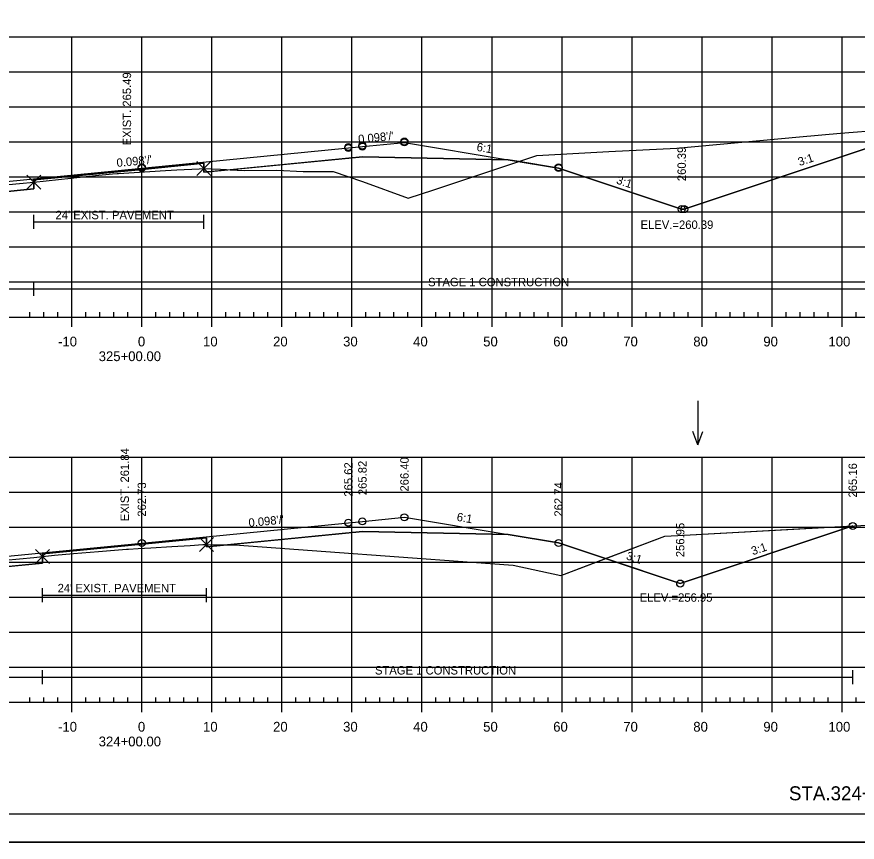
# Model space of a CAD drawing. Extents: x 1365647 to 1367999, y 387113 to 400173.
# Drawn here: x 1365876.2 to 1365996.2, y 399319.7 to 399437.5 of the extents above; entities that cross this region are included whole.
import ezdxf

# ---------------------------------------------------------------- set-up
doc = ezdxf.new("R2010")
doc.units = 0
for name, color, linetype in [('R_Alt Surface', 7, 'Continuous'), ('R_Axis', 7, 'Continuous'), ('R_Axis Annot', 7, 'Continuous'), ('R_Border', 7, 'Continuous'), ('R_Border Notes', 7, 'Continuous'), ('R_Contours', 7, 'Continuous'), ('R_Draft', 7, 'Continuous'), ('R_Exist Surface', 7, 'Continuous'), ('R_Fin Surface', 7, 'Continuous'), ('R_Fin Surface Annot', 7, 'Continuous'), ('R_Grid', 7, 'Continuous'), ('R_No Plot', 7, 'Continuous'), ('R_Water', 7, 'Continuous'), ('R_Water Annot', 7, 'Continuous'), ('R_Xsect Elev', 7, 'Continuous')]:
    doc.layers.add(name, color=color, linetype=linetype)

msp = doc.modelspace()

# ---------------------------------------------------------------- linework, layer by layer
at = {"layer": 'R_Alt Surface'}
for points in [[(1365835.17, 399408.65), (1365862.59, 399411.34), (1365878.65, 399412.92), (1365878.65, 399414.21), (1365894.09, 399415.72), (1365902.94, 399416.59), (1365902.94, 399415.3), (1365925.59, 399417.51), (1365946.41, 399417.1)], [(1365835.17, 399355.13), (1365862.59, 399357.82), (1365879.92, 399359.52), (1365879.92, 399360.81), (1365894.09, 399362.2), (1365903.31, 399363.11), (1365903.31, 399361.82), (1365925.59, 399364), (1365946.41, 399363.58)]]:
    msp.add_lwpolyline(points, dxfattribs=at)
at = {"layer": 'R_Axis'}
for p, q in [((1365878.09, 399394.64), (1365878.09, 399395.34)), ((1365880.09, 399394.64), (1365880.09, 399395.34)), ((1365882.09, 399394.64), (1365882.09, 399395.34)), ((1365886.09, 399394.64), (1365886.09, 399395.34)), ((1365888.09, 399394.64), (1365888.09, 399395.34)), ((1365890.09, 399394.64), (1365890.09, 399395.34)), ((1365892.09, 399394.64), (1365892.09, 399395.34)), ((1365896.09, 399394.64), (1365896.09, 399395.34)), ((1365898.09, 399394.64), (1365898.09, 399395.34)), ((1365900.09, 399394.64), (1365900.09, 399395.34)), ((1365902.09, 399394.64), (1365902.09, 399395.34)), ((1365906.09, 399394.64), (1365906.09, 399395.34)), ((1365908.09, 399394.64), (1365908.09, 399395.34)), ((1365910.09, 399394.64), (1365910.09, 399395.34)), ((1365912.09, 399394.64), (1365912.09, 399395.34)), ((1365916.09, 399394.64), (1365916.09, 399395.34)), ((1365918.09, 399394.64), (1365918.09, 399395.34)), ((1365920.09, 399394.64), (1365920.09, 399395.34)), ((1365922.09, 399394.64), (1365922.09, 399395.34)), ((1365926.09, 399394.64), (1365926.09, 399395.34)), ((1365928.09, 399394.64), (1365928.09, 399395.34)), ((1365930.09, 399394.64), (1365930.09, 399395.34)), ((1365932.09, 399394.64), (1365932.09, 399395.34)), ((1365936.09, 399394.64), (1365936.09, 399395.34)), ((1365938.09, 399394.64), (1365938.09, 399395.34)), ((1365940.09, 399394.64), (1365940.09, 399395.34)), ((1365942.09, 399394.64), (1365942.09, 399395.34)), ((1365946.09, 399394.64), (1365946.09, 399395.34)), ((1365948.09, 399394.64), (1365948.09, 399395.34)), ((1365950.09, 399394.64), (1365950.09, 399395.34)), ((1365952.09, 399394.64), (1365952.09, 399395.34)), ((1365956.09, 399394.64), (1365956.09, 399395.34)), ((1365958.09, 399394.64), (1365958.09, 399395.34)), ((1365960.09, 399394.64), (1365960.09, 399395.34)), ((1365962.09, 399394.64), (1365962.09, 399395.34)), ((1365966.09, 399394.64), (1365966.09, 399395.34)), ((1365968.09, 399394.64), (1365968.09, 399395.34)), ((1365970.09, 399394.64), (1365970.09, 399395.34)), ((1365972.09, 399394.64), (1365972.09, 399395.34)), ((1365976.09, 399394.64), (1365976.09, 399395.34)), ((1365978.09, 399394.64), (1365978.09, 399395.34)), ((1365980.09, 399394.64), (1365980.09, 399395.34)), ((1365982.09, 399394.64), (1365982.09, 399395.34)), ((1365986.09, 399394.64), (1365986.09, 399395.34)), ((1365988.09, 399394.64), (1365988.09, 399395.34)), ((1365990.09, 399394.64), (1365990.09, 399395.34)), ((1365992.09, 399394.64), (1365992.09, 399395.34)), ((1365996.09, 399394.64), (1365996.09, 399395.34)), ((1365749.09, 399394.64), (1366039.09, 399394.64)), ((1365884.09, 399393.24), (1365884.09, 399394.64)), ((1365894.09, 399393.24), (1365894.09, 399394.64)), ((1365904.09, 399393.24), (1365904.09, 399394.64)), ((1365914.09, 399393.24), (1365914.09, 399394.64)), ((1365924.09, 399393.24), (1365924.09, 399394.64)), ((1365934.09, 399393.24), (1365934.09, 399394.64)), ((1365944.09, 399393.24), (1365944.09, 399394.64)), ((1365954.09, 399393.24), (1365954.09, 399394.64)), ((1365964.09, 399393.24), (1365964.09, 399394.64)), ((1365974.09, 399393.24), (1365974.09, 399394.64)), ((1365984.09, 399393.24), (1365984.09, 399394.64)), ((1365994.09, 399393.24), (1365994.09, 399394.64)), ((1365749.09, 399339.64), (1366039.09, 399339.64)), ((1365878.09, 399339.64), (1365878.09, 399340.34)), ((1365880.09, 399339.64), (1365880.09, 399340.34)), ((1365882.09, 399339.64), (1365882.09, 399340.34)), ((1365884.09, 399338.24), (1365884.09, 399339.64)), ((1365886.09, 399339.64), (1365886.09, 399340.34)), ((1365888.09, 399339.64), (1365888.09, 399340.34)), ((1365890.09, 399339.64), (1365890.09, 399340.34)), ((1365892.09, 399339.64), (1365892.09, 399340.34)), ((1365894.09, 399338.24), (1365894.09, 399339.64)), ((1365896.09, 399339.64), (1365896.09, 399340.34)), ((1365898.09, 399339.64), (1365898.09, 399340.34)), ((1365900.09, 399339.64), (1365900.09, 399340.34)), ((1365902.09, 399339.64), (1365902.09, 399340.34)), ((1365904.09, 399338.24), (1365904.09, 399339.64)), ((1365906.09, 399339.64), (1365906.09, 399340.34)), ((1365908.09, 399339.64), (1365908.09, 399340.34)), ((1365910.09, 399339.64), (1365910.09, 399340.34)), ((1365912.09, 399339.64), (1365912.09, 399340.34)), ((1365914.09, 399338.24), (1365914.09, 399339.64)), ((1365916.09, 399339.64), (1365916.09, 399340.34)), ((1365918.09, 399339.64), (1365918.09, 399340.34)), ((1365920.09, 399339.64), (1365920.09, 399340.34)), ((1365922.09, 399339.64), (1365922.09, 399340.34)), ((1365924.09, 399338.24), (1365924.09, 399339.64)), ((1365926.09, 399339.64), (1365926.09, 399340.34)), ((1365928.09, 399339.64), (1365928.09, 399340.34)), ((1365930.09, 399339.64), (1365930.09, 399340.34)), ((1365932.09, 399339.64), (1365932.09, 399340.34)), ((1365934.09, 399338.24), (1365934.09, 399339.64)), ((1365936.09, 399339.64), (1365936.09, 399340.34)), ((1365938.09, 399339.64), (1365938.09, 399340.34)), ((1365940.09, 399339.64), (1365940.09, 399340.34)), ((1365942.09, 399339.64), (1365942.09, 399340.34)), ((1365944.09, 399338.24), (1365944.09, 399339.64)), ((1365946.09, 399339.64), (1365946.09, 399340.34)), ((1365948.09, 399339.64), (1365948.09, 399340.34)), ((1365950.09, 399339.64), (1365950.09, 399340.34)), ((1365952.09, 399339.64), (1365952.09, 399340.34)), ((1365954.09, 399338.24), (1365954.09, 399339.64)), ((1365956.09, 399339.64), (1365956.09, 399340.34)), ((1365958.09, 399339.64), (1365958.09, 399340.34)), ((1365960.09, 399339.64), (1365960.09, 399340.34)), ((1365962.09, 399339.64), (1365962.09, 399340.34)), ((1365964.09, 399338.24), (1365964.09, 399339.64)), ((1365966.09, 399339.64), (1365966.09, 399340.34)), ((1365968.09, 399339.64), (1365968.09, 399340.34)), ((1365970.09, 399339.64), (1365970.09, 399340.34)), ((1365972.09, 399339.64), (1365972.09, 399340.34)), ((1365974.09, 399338.24), (1365974.09, 399339.64)), ((1365976.09, 399339.64), (1365976.09, 399340.34)), ((1365978.09, 399339.64), (1365978.09, 399340.34)), ((1365980.09, 399339.64), (1365980.09, 399340.34)), ((1365982.09, 399339.64), (1365982.09, 399340.34)), ((1365984.09, 399338.24), (1365984.09, 399339.64)), ((1365986.09, 399339.64), (1365986.09, 399340.34)), ((1365988.09, 399339.64), (1365988.09, 399340.34)), ((1365990.09, 399339.64), (1365990.09, 399340.34)), ((1365992.09, 399339.64), (1365992.09, 399340.34)), ((1365994.09, 399338.24), (1365994.09, 399339.64)), ((1365996.09, 399339.64), (1365996.09, 399340.34))]:
    msp.add_line(p, q, dxfattribs=at)
at = {"layer": 'R_Border'}
msp.add_line((1366052.27, 399323.64), (1365736.09, 399323.64), dxfattribs=at)
at = {"layer": 'R_Contours'}
for points in [[(1365947.94, 399416.84), (1365950.51, 399417.69), (1365960.75, 399418.26), (1365970.46, 399418.74), (1365987.99, 399420.35), (1365993.84, 399420.9), (1365999.89, 399421.37), (1366007.21, 399421.93), (1365971.53, 399410.04), (1365971.17, 399410.04), (1365953.59, 399415.9)], [(1365878.65, 399413.91), (1365887.47, 399414.84), (1365889.88, 399415.08), (1365890.59, 399415.13), (1365890.76, 399415.14), (1365897.46, 399415.55), (1365899.08, 399415.65), (1365902.28, 399415.79), (1365902.94, 399415.82), (1365902.94, 399416.59), (1365894.09, 399415.72), (1365878.65, 399414.21)], [(1365906.72, 399415.67), (1365908.68, 399415.58), (1365913.35, 399415.62), (1365917.14, 399415.42), (1365921.39, 399415.42), (1365925.58, 399413.99), (1365932.1, 399411.6), (1365935.8, 399412.81), (1365947.94, 399416.84), (1365946.41, 399417.1), (1365925.59, 399417.51)], [(1365902.94, 399415.82), (1365905.32, 399415.73), (1365906.72, 399415.67), (1365902.94, 399415.3)], [(1365859.75, 399411.06), (1365860.93, 399411.44), (1365861.4, 399411.57), (1365861.96, 399411.73), (1365865.46, 399412.68), (1365867.81, 399413), (1365869.19, 399413.18), (1365869.87, 399413.22), (1365873, 399413.35), (1365876.6, 399413.71), (1365878.65, 399413.91), (1365878.65, 399412.92), (1365862.59, 399411.34)], [(1365960.31, 399360.14), (1365968.78, 399363.35), (1365971.54, 399363.51), (1365995.6, 399364.81), (1365970.96, 399356.59)], [(1365906.31, 399362.11), (1365907.39, 399362.1), (1365909.31, 399361.97), (1365920.36, 399361.17), (1365941.23, 399359.64), (1365947.11, 399359.22), (1365953.92, 399357.72), (1365953.94, 399357.72), (1365954.45, 399357.91), (1365960.31, 399360.14), (1365953.59, 399362.38), (1365946.41, 399363.58), (1365925.59, 399364)], [(1365879.92, 399360.46), (1365881.61, 399360.62), (1365884.33, 399360.87), (1365887.91, 399361.16), (1365891.9, 399361.48), (1365891.94, 399361.48), (1365892.19, 399361.5), (1365893.59, 399361.59), (1365895.38, 399361.71), (1365898.36, 399361.89), (1365900.97, 399362.04), (1365902.8, 399362.14), (1365903.31, 399362.17), (1365903.31, 399363.11), (1365894.09, 399362.2), (1365879.92, 399360.81)], [(1365903.31, 399362.17), (1365905.08, 399362.12), (1365906.31, 399362.11), (1365903.31, 399361.82)], [(1365863.42, 399357.9), (1365864.28, 399358.12), (1365865.37, 399358.46), (1365865.87, 399358.56), (1365867.8, 399358.94), (1365869.48, 399359.5), (1365870.17, 399359.73), (1365870.46, 399359.75), (1365874.59, 399359.91), (1365878.67, 399360.33), (1365879.92, 399360.46), (1365879.92, 399359.52)]]:
    msp.add_lwpolyline(points, close=True, dxfattribs=at)
at = {"layer": 'R_Exist Surface'}
for points in [[(1365873, 399413.35), (1365876.6, 399413.71), (1365878.65, 399413.91), (1365887.47, 399414.84), (1365889.88, 399415.08), (1365890.59, 399415.13), (1365890.76, 399415.14), (1365897.46, 399415.55), (1365899.08, 399415.65), (1365902.28, 399415.79), (1365902.94, 399415.82), (1365905.32, 399415.73), (1365908.68, 399415.58), (1365913.35, 399415.62), (1365917.14, 399415.42), (1365921.39, 399415.42), (1365925.58, 399413.99), (1365932.1, 399411.6), (1365935.8, 399412.81), (1365950.51, 399417.69), (1365960.75, 399418.26), (1365970.46, 399418.74), (1365987.99, 399420.35), (1365993.84, 399420.9), (1365999.89, 399421.37)], [(1365874.59, 399359.91), (1365878.67, 399360.33), (1365879.92, 399360.46), (1365881.61, 399360.62), (1365884.33, 399360.87), (1365887.91, 399361.16), (1365891.9, 399361.48), (1365891.94, 399361.48), (1365892.19, 399361.5), (1365893.59, 399361.59), (1365895.38, 399361.71), (1365898.36, 399361.89), (1365900.97, 399362.04), (1365902.8, 399362.14), (1365903.31, 399362.17), (1365905.08, 399362.12), (1365907.39, 399362.1), (1365909.31, 399361.97), (1365920.36, 399361.17), (1365941.23, 399359.64), (1365947.11, 399359.22), (1365953.92, 399357.72), (1365953.94, 399357.72), (1365954.45, 399357.91), (1365968.78, 399363.35), (1365971.54, 399363.51), (1366010.66, 399365.62)]]:
    msp.add_lwpolyline(points, dxfattribs=at)
at = {"layer": 'R_Fin Surface'}
for points in [[(1365809.03, 399410.85), (1365825.09, 399405.5), (1365825.45, 399405.5), (1365834.59, 399408.55), (1365835.17, 399408.65), (1365856.59, 399412.22), (1365862.59, 399412.8), (1365864.59, 399413), (1365894.09, 399415.89), (1365923.59, 399418.78), (1365925.59, 399418.98), (1365931.59, 399419.57), (1365946.41, 399417.1), (1365953.59, 399415.9), (1365971.17, 399410.04), (1365971.53, 399410.04), (1366007.21, 399421.93)], [(1365813.13, 399357.86), (1365828.11, 399352.87), (1365834.59, 399355.03), (1365835.17, 399355.13), (1365856.59, 399358.7), (1365862.59, 399359.29), (1365864.59, 399359.48), (1365894.09, 399362.37), (1365923.59, 399365.26), (1365925.59, 399365.46), (1365931.59, 399366.05), (1365946.41, 399363.58), (1365953.59, 399362.38), (1365970.96, 399356.59), (1365995.6, 399364.81)]]:
    msp.add_lwpolyline(points, dxfattribs=at)
at = {"layer": 'R_Grid'}
for p, q in [((1365749.09, 399434.64), (1366039.09, 399434.64)), ((1365884.09, 399394.64), (1365884.09, 399434.64)), ((1365894.09, 399394.64), (1365894.09, 399434.64)), ((1365904.09, 399394.64), (1365904.09, 399434.64)), ((1365914.09, 399394.64), (1365914.09, 399434.64)), ((1365924.09, 399394.64), (1365924.09, 399434.64)), ((1365934.09, 399394.64), (1365934.09, 399434.64)), ((1365944.09, 399394.64), (1365944.09, 399434.64)), ((1365954.09, 399394.64), (1365954.09, 399434.64)), ((1365964.09, 399394.64), (1365964.09, 399434.64)), ((1365974.09, 399394.64), (1365974.09, 399434.64)), ((1365984.09, 399394.64), (1365984.09, 399434.64)), ((1365994.09, 399394.64), (1365994.09, 399434.64)), ((1365749.09, 399429.64), (1366039.09, 399429.64)), ((1365749.09, 399424.64), (1366039.09, 399424.64)), ((1365749.09, 399419.64), (1366039.09, 399419.64)), ((1365749.09, 399414.64), (1366039.09, 399414.64)), ((1365749.09, 399409.64), (1366039.09, 399409.64)), ((1365749.09, 399404.64), (1366039.09, 399404.64)), ((1365749.09, 399399.64), (1366039.09, 399399.64)), ((1365749.09, 399394.64), (1366039.09, 399394.64)), ((1365749.09, 399374.64), (1366039.09, 399374.64)), ((1365884.09, 399339.64), (1365884.09, 399374.64)), ((1365894.09, 399339.64), (1365894.09, 399374.64)), ((1365904.09, 399339.64), (1365904.09, 399374.64)), ((1365914.09, 399339.64), (1365914.09, 399374.64)), ((1365924.09, 399339.64), (1365924.09, 399374.64)), ((1365934.09, 399339.64), (1365934.09, 399374.64)), ((1365944.09, 399339.64), (1365944.09, 399374.64)), ((1365954.09, 399339.64), (1365954.09, 399374.64)), ((1365964.09, 399339.64), (1365964.09, 399374.64)), ((1365974.09, 399339.64), (1365974.09, 399374.64)), ((1365984.09, 399339.64), (1365984.09, 399374.64)), ((1365994.09, 399339.64), (1365994.09, 399374.64)), ((1365749.09, 399369.64), (1366039.09, 399369.64)), ((1365749.09, 399364.64), (1366039.09, 399364.64)), ((1365749.09, 399359.64), (1366039.09, 399359.64)), ((1365749.09, 399354.64), (1366039.09, 399354.64)), ((1365749.09, 399349.64), (1366039.09, 399349.64)), ((1365749.09, 399344.64), (1366039.09, 399344.64)), ((1365749.09, 399339.64), (1366039.09, 399339.64))]:
    msp.add_line(p, q, dxfattribs=at)
at = {"layer": 'R_No Plot'}
msp.add_line((1365723.69, 399319.67), (1366057.03, 399319.67), dxfattribs=at)
msp.add_lwpolyline([(1365723.69, 399533), (1366057.03, 399533), (1366057.03, 399319.66), (1365723.69, 399319.66)], close=True, dxfattribs=at)
for points in [[(1365902.94, 399415.82), (1365901.94, 399416.82), (1365902.94, 399415.82), (1365901.94, 399414.82), (1365902.94, 399415.82), (1365903.94, 399414.82), (1365902.94, 399415.82), (1365903.94, 399416.82)], [(1365878.65, 399413.91), (1365877.65, 399414.91), (1365878.65, 399413.91), (1365877.65, 399412.91), (1365878.65, 399413.91), (1365879.65, 399412.91), (1365878.65, 399413.91), (1365879.65, 399414.91)], [(1365903.31, 399362.17), (1365902.31, 399363.17), (1365903.31, 399362.17), (1365902.31, 399361.17), (1365903.31, 399362.17), (1365904.31, 399361.17), (1365903.31, 399362.17), (1365904.31, 399363.17)], [(1365879.92, 399360.46), (1365878.92, 399361.46), (1365879.92, 399360.46), (1365878.92, 399359.46), (1365879.92, 399360.46), (1365880.92, 399359.46), (1365879.92, 399360.46), (1365880.92, 399361.46)]]:
    msp.add_lwpolyline(points, dxfattribs=at)
for centre in [(1365931.59, 399419.69), (1365931.59, 399419.57), (1365931.59, 399419.57), (1365923.59, 399418.9), (1365923.59, 399418.78), (1365923.59, 399418.78), (1365925.59, 399419.1), (1365925.59, 399418.98), (1365925.59, 399418.98), (1365894.09, 399416.01), (1365894.09, 399415.89), (1365894.09, 399415.89), (1365953.59, 399416.02), (1365953.59, 399415.9), (1365953.59, 399415.9), (1365971.17, 399410.04), (1365971.17, 399410.04), (1365971.54, 399410.04), (1365925.59, 399365.46), (1365925.59, 399365.46), (1365925.59, 399365.46), (1365931.59, 399366.05), (1365931.59, 399366.05), (1365931.59, 399366.05), (1365923.59, 399365.27), (1365923.59, 399365.27), (1365923.59, 399365.26), (1365995.6, 399364.81), (1365995.6, 399364.81), (1365995.61, 399364.81), (1365894.09, 399362.38), (1365894.09, 399362.37), (1365894.09, 399362.37), (1365953.59, 399362.38), (1365953.59, 399362.38), (1365953.59, 399362.38), (1365970.96, 399356.59), (1365970.96, 399356.59), (1365970.97, 399356.59)]:
    msp.add_circle(centre, 0.5, dxfattribs=at)
at = {"layer": 'R_Water'}
for p, q in [((1365878.65, 399407.21), (1365878.65, 399409.21)), ((1365902.94, 399407.21), (1365902.94, 399409.21)), ((1365878.65, 399408.21), (1365902.94, 399408.21)), ((1365878.65, 399397.64), (1365878.65, 399399.64)), ((1365809.03, 399398.64), (1365878.65, 399398.64)), ((1365878.65, 399398.64), (1366007.21, 399398.64)), ((1365879.92, 399353.94), (1365879.92, 399355.94)), ((1365903.31, 399353.94), (1365903.31, 399355.94)), ((1365879.92, 399354.94), (1365903.31, 399354.94)), ((1365813.13, 399343.2), (1365879.92, 399343.2)), ((1365879.92, 399342.2), (1365879.92, 399344.2)), ((1365879.92, 399343.2), (1365995.6, 399343.2)), ((1365995.6, 399342.2), (1365995.6, 399344.2))]:
    msp.add_line(p, q, dxfattribs=at)
at = {"layer": 'R_Water Annot'}
for p, q in [((1365973.48, 399382.67), (1365973.48, 399376.38)), ((1365973.48, 399376.38), (1365972.78, 399378.31)), ((1365973.48, 399376.38), (1365974.18, 399378.31))]:
    msp.add_line(p, q, dxfattribs=at)

# ---------------------------------------------------------------- texts
at = {"layer": 'R_Axis Annot'}
for s, p in [('-10', (1365882.13, 399390.44)), ('0', (1365893.53, 399390.44)), ('10', (1365902.83, 399390.44)), ('20', (1365912.83, 399390.44)), ('30', (1365922.83, 399390.44)), ('40', (1365932.83, 399390.44)), ('50', (1365942.83, 399390.44)), ('60', (1365952.83, 399390.44)), ('70', (1365962.83, 399390.44)), ('80', (1365972.83, 399390.44)), ('90', (1365982.83, 399390.44)), ('100', (1365992.13, 399390.44)), ('325+00.00', (1365887.93, 399388.34)), ('-10', (1365882.13, 399335.44)), ('0', (1365893.53, 399335.44)), ('10', (1365902.83, 399335.44)), ('20', (1365912.83, 399335.44)), ('30', (1365922.83, 399335.44)), ('40', (1365932.83, 399335.44)), ('50', (1365942.83, 399335.44)), ('60', (1365952.83, 399335.44)), ('70', (1365962.83, 399335.44)), ('80', (1365972.83, 399335.44)), ('90', (1365982.83, 399335.44)), ('100', (1365992.13, 399335.44)), ('324+00.00', (1365887.93, 399333.34))]:
    msp.add_text(s, height=1.4, dxfattribs=at).set_placement(p)
at = {"layer": 'R_Border Notes'}
for s, p in [('ELEV.=260.39', (1365965.3, 399407.22)), ('ELEV.=256.95', (1365965.17, 399353.99))]:
    msp.add_text(s, height=1.2, dxfattribs=at).set_placement(p)
at = {"layer": 'R_Draft'}
msp.add_text('STA.324+00.00 TO STA. 326+00.00', height=2, dxfattribs=at).set_placement((1365986.49, 399325.64))
at = {"layer": 'R_Fin Surface Annot'}
for s, rotation, p in [("0.098'/'", 5.5971, (1365925.04, 399419.43)), ('6:1', 350.5377, (1365941.83, 399418.37)), ('260.39', 90, (1365971.77, 399414.04)), ("0.098'/'", 5.5971, (1365890.54, 399416.05)), ('3:1', 18.4349, (1365988.01, 399416.18)), ('3:1', 341.5651, (1365961.75, 399413.71)), ("0.098'/'", 5.5971, (1365909.38, 399364.66)), ('6:1', 350.5377, (1365938.99, 399365.55)), ('3:1', 18.4349, (1365981.33, 399360.62)), ('3:1', 341.5651, (1365963.15, 399360.07))]:
    msp.add_text(s, height=1.2, rotation=rotation, dxfattribs=at).set_placement(p)
at = {"layer": 'R_Water'}
for s, p in [("24' EXIST. PAVEMENT", (1365881.76, 399408.6)), ('STAGE 1 CONSTRUCTION', (1365934.96, 399399.03)), ("24' EXIST. PAVEMENT", (1365882.07, 399355.34)), ('STAGE 1 CONSTRUCTION', (1365927.38, 399343.6))]:
    msp.add_text(s, height=1.2, dxfattribs=at).set_placement(p)
at = {"layer": 'R_Xsect Elev'}
for s, p in [('EXIST. 265.49', (1365892.56, 399419.14)), ('EXIST. 261.84', (1365892.25, 399365.48)), ('266.40', (1365932.19, 399369.72)), ('265.62', (1365924.19, 399368.99)), ('265.82', (1365926.19, 399369.21)), ('265.16', (1365996.2, 399368.87)), ('262.73', (1365894.69, 399366.13)), ('262.74', (1365954.19, 399366.14)), ('256.95', (1365971.56, 399360.35))]:
    msp.add_text(s, height=1.2, rotation=90, dxfattribs=at).set_placement(p)

doc.saveas('drawing.dxf')
